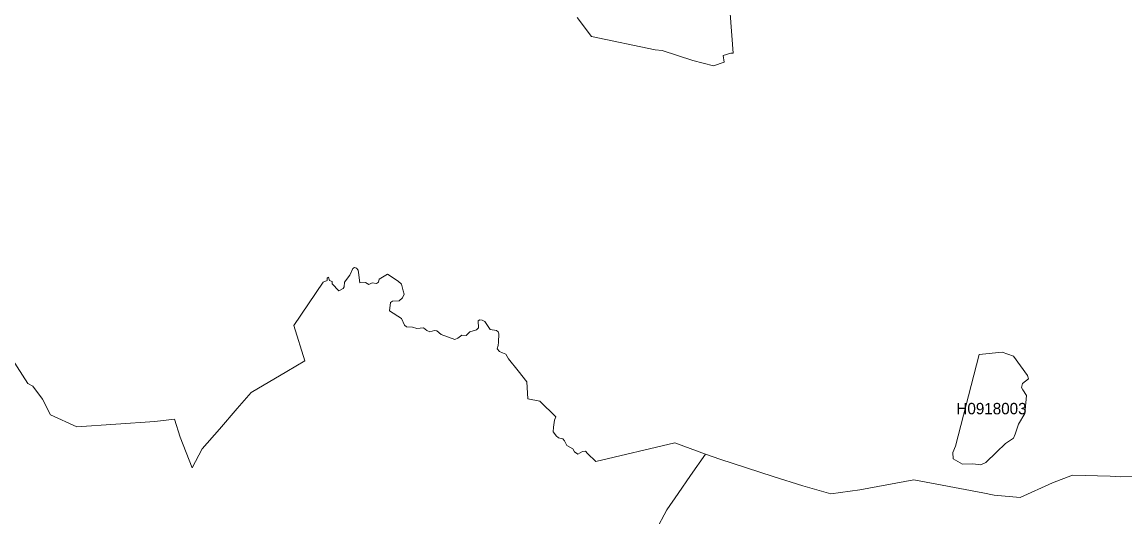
# Model space of a CAD drawing. Extents: x 369010 to 739155, y 6377141 to 6616555.
# Drawn here: x 674137 to 683842, y 6405674 to 6410031 of the extents above; entities that cross this region are included whole.
import ezdxf
from ezdxf.enums import TextEntityAlignment as Align

# ---------------------------------------------------------------- set-up
doc = ezdxf.new("R2010")
doc.units = 0
doc.header["$LTSCALE"] = 40
doc.layers.add('1', color=7, linetype='Continuous', lineweight=13)
doc.layers.add('2', color=7, linetype='Continuous')

msp = doc.modelspace()

# ---------------------------------------------------------------- linework, layer by layer
at = {"layer": '1'}
for points in [[(679021.37, 6410069.5), (679148.97, 6409904.33), (679707.05, 6409785.66), (679769.94, 6409780.69), (680040.71, 6409693.31), (680221.77, 6409645.97), (680314.62, 6409676.76), (680305.68, 6409737.17), (680372.88, 6409755.7), (680395.55, 6409757.36), (680369.23, 6410106.9)], [(680369.23, 6410106.9), (680395.55, 6409757.36), (680372.88, 6409755.7), (680305.68, 6409737.17), (680314.62, 6409676.76), (680221.77, 6409645.97), (680040.71, 6409693.31), (679769.94, 6409780.69), (679707.05, 6409785.66), (679148.97, 6409904.33), (679021.37, 6410069.5)], [(673808.99, 6407434.51), (674189.15, 6406849.29), (674230.69, 6406825.29), (674317.25, 6406711.26), (674386.93, 6406572.73), (674618.47, 6406465.98), (675304.15, 6406514.31), (675479.75, 6406533.51), (675529.07, 6406374.95), (675635.16, 6406105.51), (675721.88, 6406273.5), (675874.31, 6406446.45), (676030.71, 6406627.68), (676152.19, 6406769.68), (676465.99, 6406953.89), (676625.2, 6407048.72), (676528.38, 6407359.04), (676786.74, 6407740.36), (676820.83, 6407755.42), (676822.98, 6407774.79), (676833.57, 6407786.2), (676841.35, 6407756.08), (676865.85, 6407746.15), (676865.68, 6407726.29), (676923.61, 6407664.23), (676961.51, 6407684.92), (676971.44, 6407700.31), (676974.42, 6407739.37), (677022.08, 6407803.25), (677048.56, 6407859.85), (677062.3, 6407869.62), (677078.68, 6407863.99), (677095.57, 6407845.29), (677097.22, 6407824.93), (677107.98, 6407733.41), (677158.29, 6407736.72), (677187.59, 6407721.16), (677217.21, 6407734.07), (677254.95, 6407728.78), (677273.48, 6407741.68), (677278.12, 6407768.5), (677352.76, 6407809.87), (677447.1, 6407750.13), (677474.74, 6407721.66), (677489.8, 6407665.88), (677500.55, 6407636.09), (677483.51, 6407602.83), (677454.21, 6407576.68), (677396.62, 6407573.37), (677380.07, 6407561.45), (677371.79, 6407488.3), (677474.9, 6407419.45), (677503.04, 6407363.34), (677520.08, 6407346.3), (677573.21, 6407345.47), (677609.79, 6407332.56), (677669.04, 6407337.85), (677697.83, 6407313.86), (677726.63, 6407304.75)], [(677048.56, 6407859.85), (677022.08, 6407803.25), (676974.42, 6407739.37), (676971.44, 6407700.31), (676961.51, 6407684.92), (676923.61, 6407664.23), (676865.68, 6407726.29), (676865.85, 6407746.15), (676841.35, 6407756.08), (676833.57, 6407786.2), (676822.98, 6407774.79), (676820.83, 6407755.42), (676786.74, 6407740.36), (676528.38, 6407359.04), (676625.2, 6407048.72), (676465.99, 6406953.89), (676152.19, 6406769.68), (676030.71, 6406627.68), (675874.31, 6406446.45), (675721.88, 6406273.5), (675635.16, 6406105.51), (675529.07, 6406374.95), (675479.75, 6406533.51), (675304.15, 6406514.31), (674618.47, 6406465.98), (674386.93, 6406572.73), (674317.25, 6406711.26), (674230.69, 6406825.29), (674189.15, 6406849.29), (673808.99, 6407434.51)], [(679713.51, 6405553.23), (679811.32, 6405736.6), (679909.63, 6405878.94), (680020.35, 6406038.32), (680152.26, 6406227.32), (679881.16, 6406326.13), (679186.21, 6406163.11), (679112.56, 6406233.61), (679094.85, 6406251.82), (679069.86, 6406250.82), (679028.65, 6406226.99), (678998.2, 6406246.52), (678982.64, 6406273.83), (678931.83, 6406304.12), (678911.31, 6406344.33), (678895.09, 6406361.55), (678858.35, 6406369.66), (678836.67, 6406387.7), (678823.26, 6406408.38), (678809.36, 6406423.28), (678813.5, 6406464.49), (678823.76, 6406524.57), (678834.52, 6406554.36), (678694.17, 6406693.55), (678587.42, 6406712.42), (678579.64, 6406863.19), (678503.84, 6406960.51), (678417.78, 6407066.76), (678393.94, 6407107.97), (678364.98, 6407117.9), (678337.67, 6407130.81), (678318.31, 6407153.48), (678327.91, 6407183.77), (678329.89, 6407211.24), (678331.71, 6407284.4), (678326.58, 6407303.1), (678310.7, 6407314.02), (678257.57, 6407324.12), (678208.41, 6407393.13), (678186.9, 6407405.05), (678165.55, 6407407.7), (678151.15, 6407400.58), (678152.31, 6407337.36), (678136.09, 6407322.3), (678078.16, 6407302.11), (678046.22, 6407272.48), (678007.49, 6407275.29), (677971.74, 6407249.14), (677944.44, 6407236.57), (677825.11, 6407278.77), (677787.04, 6407313.19), (677765.53, 6407315.18), (677726.63, 6407304.75), (677697.83, 6407313.86), (677669.04, 6407337.85), (677609.79, 6407332.56), (677573.21, 6407345.47), (677520.08, 6407346.3), (677503.04, 6407363.34), (677474.9, 6407419.45), (677371.79, 6407488.3), (677380.07, 6407561.45), (677396.62, 6407573.37), (677454.21, 6407576.68), (677483.51, 6407602.83), (677500.55, 6407636.09), (677489.8, 6407665.88), (677474.74, 6407721.66), (677447.1, 6407750.13), (677352.76, 6407809.87), (677278.12, 6407768.5), (677273.48, 6407741.68), (677254.95, 6407728.78), (677217.21, 6407734.07), (677187.59, 6407721.16), (677158.29, 6407736.72), (677107.98, 6407733.41), (677097.22, 6407824.93), (677095.57, 6407845.29), (677078.68, 6407863.99), (677062.3, 6407869.62), (677048.56, 6407859.85)], [(677726.63, 6407304.75), (677765.53, 6407315.18), (677787.04, 6407313.19), (677825.11, 6407278.77), (677944.44, 6407236.57), (677971.74, 6407249.14), (678007.49, 6407275.29), (678046.22, 6407272.48), (678078.16, 6407302.11), (678136.09, 6407322.3), (678152.31, 6407337.36), (678151.15, 6407400.58), (678165.55, 6407407.7), (678186.9, 6407405.05), (678208.41, 6407393.13), (678257.57, 6407324.12), (678310.7, 6407314.02), (678326.58, 6407303.1), (678331.71, 6407284.4), (678329.89, 6407211.24), (678327.91, 6407183.77), (678318.31, 6407153.48), (678337.67, 6407130.81), (678364.98, 6407117.9), (678393.94, 6407107.97), (678417.78, 6407066.76), (678503.84, 6406960.51), (678579.64, 6406863.19), (678587.42, 6406712.42), (678694.17, 6406693.55), (678834.52, 6406554.36), (678823.76, 6406524.57), (678813.5, 6406464.49), (678809.36, 6406423.28), (678823.26, 6406408.38), (678836.67, 6406387.7), (678858.35, 6406369.66), (678895.09, 6406361.55), (678911.31, 6406344.33), (678931.83, 6406304.12), (678982.64, 6406273.83), (678998.2, 6406246.52), (679028.65, 6406226.99), (679069.86, 6406250.82), (679094.85, 6406251.82), (679112.56, 6406233.61), (679186.21, 6406163.11), (679881.16, 6406326.13), (680152.26, 6406227.32), (680277.55, 6406183.63), (680747.08, 6406029.21), (681006.92, 6405948.61), (681254.68, 6405878.11), (681507.9, 6405912.2), (681984.22, 6406001.58), (682590.3, 6405885.56), (682692.25, 6405864.54), (682919.32, 6405846.17), (683206.14, 6405973.27), (683381.08, 6406041.63), (683712.25, 6406033.19), (683800.46, 6406025.57), (684026.54, 6406028.88)], [(680152.26, 6406227.32), (680020.35, 6406038.32), (679909.63, 6405878.94), (679811.32, 6405736.6), (679713.51, 6405553.23)], [(684026.54, 6406028.88), (683800.46, 6406025.57), (683712.25, 6406033.19), (683381.08, 6406041.63), (683206.14, 6405973.27), (682919.32, 6405846.17), (682692.25, 6405864.54), (682590.3, 6405885.56), (681984.22, 6406001.58), (681507.9, 6405912.2), (681254.68, 6405878.11), (681006.92, 6405948.61), (680747.08, 6406029.21), (680277.55, 6406183.63), (680152.26, 6406227.32)]]:
    msp.add_lwpolyline(points, dxfattribs=at)
for points in [[(682560.84, 6407104.16), (682351.48, 6406296.01), (682326.82, 6406240.56), (682330.46, 6406185.78), (682412.88, 6406139.27), (682504.9, 6406141.76), (682572.92, 6406132.16), (682619.1, 6406153.01), (682711.45, 6406245.36), (682792.21, 6406321.49), (682861.56, 6406367.67), (682877.61, 6406402.26), (682905.42, 6406489.98), (682960.7, 6406584.65), (682974.6, 6406743.86), (682942.33, 6406792.35), (682933.06, 6406813.04), (682940.01, 6406847.8), (682993.14, 6406889.34), (682983.54, 6406918.63), (682861.72, 6407089.93), (682761.43, 6407125.02)], [(682560.84, 6407104.16), (682761.43, 6407125.02), (682861.72, 6407089.93), (682983.54, 6406918.63), (682993.14, 6406889.34), (682940.01, 6406847.8), (682933.06, 6406813.04), (682942.33, 6406792.35), (682974.6, 6406743.86), (682960.7, 6406584.65), (682905.42, 6406489.98), (682877.61, 6406402.26), (682861.56, 6406367.67), (682792.21, 6406321.49), (682711.45, 6406245.36), (682619.1, 6406153.01), (682572.92, 6406132.16), (682504.9, 6406141.76), (682412.88, 6406139.27), (682330.46, 6406185.78), (682326.82, 6406240.56), (682351.48, 6406296.01)]]:
    msp.add_lwpolyline(points, close=True, dxfattribs=at)

# ---------------------------------------------------------------- texts
at = {"layer": '2'}
msp.add_text('H0918003', height=100, dxfattribs=at).set_placement((682667.82, 6406577.7), align=Align.CENTER)

doc.saveas('drawing.dxf')
